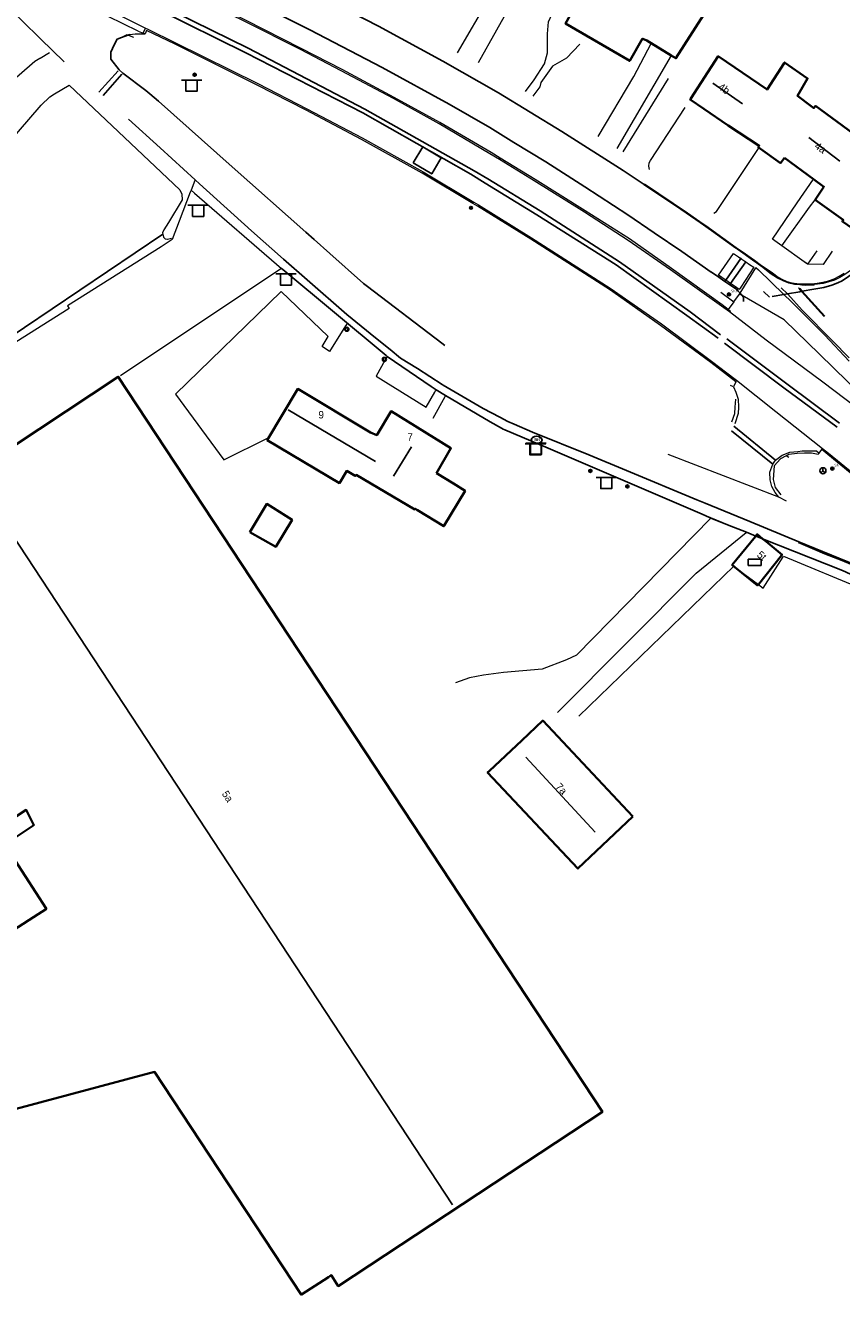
# Model space of a CAD drawing. Header units: metres. Extents: x 169249 to 194689, y 406250 to 412203.
# Tile 420 of 442: x 192966 to 193077, y 411760 to 411931. Entities that reach past the tile are written whole.
import ezdxf
from ezdxf.enums import TextEntityAlignment as Align

# ---------------------------------------------------------------- set-up
doc = ezdxf.new("R2010")
doc.units = ezdxf.units.M
doc.layers.get('0').update_dxf_attribs({"linetype": 'CONTINUOUS'})
for name, color, linetype, lineweight in [('BGT_NLCS_N264$0$B-WE-BV-LEUNING-G', 252, 'BGT_NLCS_N264$0$BV-LEUNING', 18), ('BGT_NLCS_N264$0$B-WE-IE-TERREINAFSCHEIDING_KUNSTMATIG_HEKWERK-G', 252, 'BGT_NLCS_N264$0$IE-TERREINAFSCHEIDING-KUNSTMATIG', 18), ('BGT_NLCS_N264$0$B-WE-OG-TOPOGRAFIE_BEBOUWING-G', 252, 'CONTINUOUS', 35), ('BGT_NLCS_N264$0$B-WE-OG-TOPOGRAFIE_CULTUURSCHEIDING-G', 252, 'CONTINUOUS', 18), ('BGT_NLCS_N264$0$B-WE-OG-TOPOGRAFIE_TERREIN_GROEN-GV', 252, 'CONTINUOUS', 18), ('BGT_NLCS_N264$0$B-WE-OG-TOPOGRAFIE_WEG_BERM-GV', 252, 'CONTINUOUS', 18), ('BGT_NLCS_N264$0$B-WE-OG-TOPOGRAFIE_WEG_RIJWEG-GV', 252, 'CONTINUOUS', 18), ('BGT_NLCS_N264$0$B-WE-OG-TOPOGRAFIE_WEG_VERHARD-G', 252, 'CONTINUOUS', 18), ('BGT_NLCS_N264$0$B-WE-OG-TOPOGRAFIE_WEG_VOETPAD-GV', 252, 'CONTINUOUS', 18), ('BGT_NLCS_N264$0$B-WE-VW-BEWEGWIJZERING_DRAAGCONSTRUCTIE-S', 252, 'CONTINUOUS', 25), ('BGT_NLCS_N264$0$B-WE-VW-VERKEERSTEKEN_BORD-S', 252, 'CONTINUOUS', 25), ('X-XX-AL-REFERENTIE-G', 7, 'CONTINUOUS', 18)]:
    doc.layers.add(name, color=color, linetype=linetype, lineweight=lineweight)
for name, color, linetype in [('BGT_NLCS_N264$0$B-WE-IE-MEUBILAIR_WEGMEUBILAIR-G', 252, 'CONTINUOUS'), ('BGT_NLCS_N264$0$B-WE-IE-MEUBILAIR_WEGMEUBILAIR-S', 252, 'CONTINUOUS'), ('BGT_NLCS_N264$0$B-WE-IE-TERREINAFSCHEIDING_KUNSTMATIG_HEKWERK_RASTER-G', 252, 'CONTINUOUS'), ('BGT_NLCS_N264$0$B-WE-KG-KADASTRAAL_NOK-G', 252, 'CONTINUOUS'), ('BGT_NLCS_N264$0$B-WE-KL-WATER_BRANDLEIDING_PUT-S', 252, 'CONTINUOUS'), ('BGT_NLCS_N264$0$B-WE-OG-TOPOGRAFIE_WEG_RIJWEG-G', 252, 'CONTINUOUS'), ('BGT_NLCS_N264$0$B-WE-OG-TOPOGRAFIE_WEG_VOETPAD-G', 252, 'CONTINUOUS'), ('BGT_NLCS_N264$0$B-WE-VH-KANTOPSLUITING-G', 252, 'CONTINUOUS'), ('BGT_NLCS_N264$0$B-WE-VW-MARKERING-G', 252, 'CONTINUOUS'), ('BGT_NLCS_N264$0$B-WE-VW-VERKEERSTEKEN_DRAAGCONSTRUCTIE-S', 252, 'CONTINUOUS'), ('BGT_NLCS_N264$0$Label_Nummeraanduidingreeks', 252, 'CONTINUOUS')]:
    doc.layers.add(name, color=color, linetype=linetype)
doc.styles.add('BGT_NLCS_N264$0$NLCS-ISO', font='NLCS-ISO.ttf')
doc.styles.add('BGT_NLCS_N264$0$STANDARD', font='txt')
doc.linetypes.add('BGT_NLCS_N264$0$BV-LEUNING', pattern='A,1,[69,NLCS.SHX,S=0.2,R=0,X=0,Y=0],1', length=2)
doc.linetypes.add('BGT_NLCS_N264$0$IE-TERREINAFSCHEIDING-KUNSTMATIG', pattern='A,4,[82,NLCS.SHX,S=0.75,R=90,X=0,Y=0],4,-2', length=10)

# ---------------------------------------------------------------- blocks, each defined once
blk = doc.blocks.new('BGT_NLCS_N264$0$SVW-VERKEERSTEKEN_BORD_ANWB-SO')
blk.add_line((-1.375, 0), (1.375, 0))
at = {"flags": 128}
blk.add_lwpolyline([(-0.75, 0), (-0.75, -1.5), (0.75, -1.5), (0.75, 0)], close=True, dxfattribs=at)
blk = doc.blocks.new('BGT_NLCS_N264$0$SIE-WEG_RECLAMEZUIL-SO')
for p, q in [((-0.194425, 0.194425), (0.194425, 0.194425)), ((-0.194425, -0.194425), (-0.194425, 0.194425)), ((0.194425, -0.194425), (0.194425, 0.194425)), ((-0.194425, -0.194425), (0.194425, -0.194425))]:
    blk.add_line(p, q)
blk.add_circle((0, 0), 0.275)
at = {"style": 'BGT_NLCS_N264$0$NLCS-ISO'}
blk.add_text('R', height=0.275, dxfattribs=at).set_placement((0, 0), align=Align.MIDDLE_CENTER)
blk = doc.blocks.new('BGT_NLCS_N264$0$SIE-WEG_STRAATNAAMBORD_PAAL-SO')
blk.add_line((-0.3, 0), (0.3, 0))
for radius in [0.2, 0.0745]:
    blk.add_circle((0, 0), radius)
at = {"style": 'BGT_NLCS_N264$0$NLCS-ISO'}
blk.add_attdef('STRAATNAAMBORD', (0.28, 0.29), '', height=0.35, dxfattribs=at)
blk = doc.blocks.new('BGT_NLCS_N264$0$SIE-WEG_WEGWIJZER-SO')
for q in [(-0.29, -0.29), (0, 0.41), (0.29, -0.29)]:
    blk.add_line((0, 0), q)
blk.add_circle((0, 0), 0.413)
blk = doc.blocks.new('BGT_NLCS_N264$0$SKL-ET_OV_KAST_ALGEMEEN-SO')
for p, q in [((-0.91, 0.44), (0.84, 0.44)), ((-0.91, -0.43), (-0.91, 0.44)), ((0.84, 0.44), (0.84, -0.43)), ((0.84, -0.43), (-0.91, -0.43))]:
    blk.add_line(p, q)
blk = doc.blocks.new('BGT_NLCS_N264$0$SIE-WEG_STRAATPOT_BRANDKRAAN-SO')
blk.add_ellipse((0, 0), major_axis=(-0.729, 0), ratio=0.685994)
at = {"style": 'BGT_NLCS_N264$0$NLCS-ISO'}
blk.add_text('BR', height=0.4, dxfattribs=at).set_placement((-0.3, -0.15))
blk = doc.blocks.new('BGT_NLCS_N264$0$SIE-WEG_VERKEERSBORD_PAAL-SO')
blk.add_line((-0.3, 0), (0.3, 0))
for radius in [0.2, 0.0745]:
    blk.add_circle((0, 0), radius)
blk = doc.blocks.new('BGT_NLCS_N264$0$SIE-WEG_PAAL_ALGEMEEN_TYPE_02-SO')
at = {"ltscale": 0.5}
h = blk.add_hatch(color=256, dxfattribs=at)
h.paths.add_polyline_path([(0, 0), (0.1875, 0, 0.41421356), (0, 0.1875)])
h.paths.add_polyline_path([(0, -0.1875), (0, 0), (-0.1875, 0, 0.41421356)])
for p, q in [((-0.1875, 0), (0.1875, 0)), ((0, -0.1875), (0, 0.1875))]:
    blk.add_line(p, q, dxfattribs=at)
blk.add_circle((0, 0), 0.1875, dxfattribs=at)
blk = doc.blocks.new('BGT_NLCS_N264')
at = {"layer": 'BGT_NLCS_N264$0$B-WE-BV-LEUNING-G'}
for points in [[(193068.57, 411901.28, 13.46), (193072.32, 411906.49, 13.55), (193073.06, 411907.48, 16.58)], [(193071.59, 411899.11, 13.45), (193068.55, 411901.26, 13.46), (193068.57, 411901.28, 13.46)], [(193073.3, 411900.58, 13.47), (193072.03, 411898.8, 13.45), (193071.59, 411899.11, 13.45)]]:
    blk.add_polyline3d(points, dxfattribs=at)
at = {"layer": 'BGT_NLCS_N264$0$B-WE-IE-MEUBILAIR_WEGMEUBILAIR-G'}
blk.add_polyline3d([(193018.81, 411912.47, 13.44), (193021.31, 411910.97, 13.44), (193022.59, 411913.12, 13.56), (193020.1, 411914.61, 13.55), (193018.81, 411912.47, 13.44)], dxfattribs=at)
at = {"layer": 'BGT_NLCS_N264$0$B-WE-IE-TERREINAFSCHEIDING_KUNSTMATIG_HEKWERK-G'}
for p, q in [((193071.59, 411899.11, 13.44), (193068.57, 411901.28, 13.45)), ((193058.2, 411864.9, 13.45), (193057.88, 411865.03, 13.45)), ((193062.04, 411863.33, 13.36), (193058.2, 411864.9, 13.45)), ((193063.79, 411862.62, 13.32), (193062.04, 411863.33, 13.36)), ((193062.23, 411857.95, 13.42), (193065.4, 411855.6, 13.46))]:
    blk.add_line(p, q, dxfattribs=at)
for points in [[(193068.57, 411901.28, 13.45), (193067.3, 411902.19, 13.45), (193070.65, 411907.05, 13.51), (193072.84, 411910.28, 1.21)], [(193075.36, 411900.57, 13.49), (193074.15, 411898.76, 13.43), (193072.06, 411898.78, 13.44), (193071.59, 411899.11, 13.44)], [(193065.4, 411855.6, 13.46), (193066.05, 411855.12, 13.47), (193068.75, 411859.33, 13.47), (193068.79, 411859.4, 13.47), (193079.66, 411854.91, 13.44), (193088.13, 411850.23, 13.36), (193089.11, 411849.62, 13.36), (193091.73, 411848, 13.37), (193092.16, 411847.73, 13.37), (193092.51, 411847.45, 13.36), (193094.81, 411845.63, 13.35), (193097.86, 411843.22, 13.33), (193102.75, 411839.07, 13.26), (193108.67, 411833.26, 13.26), (193116.41, 411825.29, 13.19)], [(193041.18, 411837.83, 13.63), (193062.08, 411858.05, 13.41), (193062.23, 411857.95, 13.42)]]:
    blk.add_polyline3d(points, dxfattribs=at)
at = {"layer": 'BGT_NLCS_N264$0$B-WE-IE-TERREINAFSCHEIDING_KUNSTMATIG_HEKWERK_RASTER-G'}
blk.add_line((192985.01, 411902.83, 13.67), (192956.6, 411883.71, 13.77), dxfattribs=at)
at = {"layer": 'BGT_NLCS_N264$0$B-WE-KG-KADASTRAAL_NOK-G'}
for p, q in [((193063.26, 411920.44, 21.79), (193059.26, 411923.22, 21.84)), ((193072.21, 411915.89, 21.92), (193076.4, 411912.7, 21.83)), ((193013.72, 411872.2, 20.81), (193001.93, 411879.14, 20.83)), ((193016.13, 411870.22, 23.31), (193018.57, 411874.14, 23.32)), ((192959.5, 411870.16, 24.01), (193024.13, 411771.93, 23.99)), ((193034, 411832.32, 20.54), (193043.37, 411822.19, 20.55))]:
    blk.add_line(p, q, dxfattribs=at)
at = {"layer": 'BGT_NLCS_N264$0$B-WE-OG-TOPOGRAFIE_BEBOUWING-G'}
for p, q in [((193068.92, 411913.15, 19.24), (193072.84, 411910.28, 19.26)), ((193065, 411862.05, 16.36), (193065.06, 411862.13, 16.36)), ((193065.06, 411862.13, 16.36), (193065.07, 411862.14, 16.36))]:
    blk.add_line(p, q, dxfattribs=at)
for points in [[(193058.04, 411932.46, 16.39), (193054.27, 411926.57, 16.34), (193053.62, 411926.96, 16.35)], [(193053.62, 411926.96, 16.35), (193050.35, 411928.97, 16.39), (193049.81, 411929.2, 19.39), (193049.78, 411929.22, 19.56), (193048.1, 411926.32, 19.54), (193048.05, 411926.22, 19.54), (193039.38, 411931.25, 19.58), (193039.94, 411932.29, 19.59), (193040, 411932.41, 19.59), (193039.85, 411932.47, 16.27), (193038.36, 411933.22, 16.3), (193037.43, 411933.69, 16.32)], [(193078.22, 411916.43, 19.28), (193073.1, 411920.15, 19.45), (193072.87, 411919.84, 19.47), (193072.54, 411920.11, 16.49), (193070.69, 411921.48, 16.49), (193072.05, 411923.86, 16.48), (193068.95, 411926, 16.46), (193068.89, 411925.91, 16.46), (193066.58, 411922.35, 16.43), (193059.98, 411926.83, 19.48), (193056.3, 411921.15, 19.49), (193056.19, 411920.99, 19.49), (193058.02, 411919.75, 19.47), (193061.33, 411917.52, 19.43), (193062.75, 411916.56, 19.41), (193065.52, 411914.78, 16.5), (193065.38, 411914.56, 16.51), (193068.4, 411912.44, 16.48), (193068.92, 411913.15, 19.24)], [(193072.84, 411910.28, 19.26), (193074.26, 411909.24, 19.27), (193073.06, 411907.48, 16.58)], [(193073.06, 411907.48, 16.58), (193076.85, 411904.77, 16.51), (193076.74, 411904.55, 16.66), (193078.08, 411903.67, 16.67), (193079.53, 411905.74, 16.66), (193079.64, 411905.9, 16.67)], [(192943.34, 411860.03, 18.97), (192979, 411883.62, 17.64), (193044.34, 411784.46, 17.71), (193008.69, 411760.97, 18.92), (193007.76, 411762.4, 18.89), (193007.73, 411762.45, 18.88), (193007.38, 411762.18, 18.25), (193003.72, 411759.84, 18.23), (193003.68, 411759.81, 18.23), (192983.91, 411789.84, 18.19), (192952.9, 411781.59, 17.94)], [(192962.84, 411807.73, 18.07), (192967.56, 411810.74, 18.17), (192969.3, 411811.85, 18.21), (192969.27, 411811.88, 18.21), (192963.68, 411820.53, 18.21), (192967.6, 411823.11, 18.91), (192966.57, 411825.18, 18.91), (192927.72, 411799.73, 19.04)], [(193021.94, 411870.6, 18.91), (193024.24, 411869.2, 17.9), (193025.81, 411868.24, 17.2), (193023.01, 411863.55, 17.22), (193022.95, 411863.45, 17.23), (193019.39, 411865.61, 17.23), (193019.08, 411865.8, 18.96), (193019.01, 411865.71, 18.96), (193011.12, 411870.38, 18.97), (193010.98, 411870.23, 17.44), (193009.84, 411870.92, 17.82), (193008.86, 411869.28, 16.65), (192999.11, 411875.08, 16.68), (193003.22, 411881.97, 17.53), (193013.06, 411876.09, 17.46), (193013.89, 411875.74, 18.88), (193015.83, 411878.97, 18.94), (193023.89, 411873.98, 18.93), (193021.94, 411870.6, 18.91)], [(192996.76, 411862.63, 15.72), (192999.04, 411866.45, 15.83), (193002.47, 411864.32, 15.81), (193000.26, 411860.69, 15.77), (192996.76, 411862.63, 15.72)], [(193065.07, 411862.14, 16.36), (193065.25, 411862.36, 16.36), (193065.98, 411861.77, 16.34)], [(193062.23, 411857.95, 16.32), (193061.86, 411858.24, 16.33), (193065, 411862.05, 16.36)], [(193065.98, 411861.77, 16.34), (193066.44, 411861.39, 16.32), (193066.45, 411861.38, 16.32), (193068.61, 411859.61, 16.25), (193068.53, 411859.52, 16.25), (193065.4, 411855.6, 16.21)], [(193065.4, 411855.6, 16.21), (193065.29, 411855.47, 16.21), (193062.23, 411857.95, 16.32)], [(193048.46, 411824.29, 16.82), (193041.04, 411817.27, 16.63), (193028.86, 411830.23, 16.41), (193029.12, 411830.48, 16.41), (193033.46, 411834.57, 16.56), (193036.29, 411837.23, 16.66), (193048.46, 411824.29, 16.82)]]:
    blk.add_polyline3d(points, dxfattribs=at)
at = {"layer": 'BGT_NLCS_N264$0$B-WE-OG-TOPOGRAFIE_CULTUURSCHEIDING-G'}
for points in [[(192956.3, 411906.05, 13.73), (192968.59, 411920.24, 13.75), (192969.78, 411921.36, 13.76), (192970.39, 411921.76, 13.78), (192972.36, 411922.95, 13.8), (192972.39, 411922.92, 13.8), (192987.31, 411908.82, 13.7), (192987.59, 411908.25, 13.65), (192987.62, 411907.46, 13.65), (192985.78, 411904.43, 13.65), (192985.15, 411903.44, 13.65), (192984.99, 411903.04, 13.66), (192985.01, 411902.83, 13.67)], [(192985.01, 411902.83, 13.67), (192985.1, 411902.42, 13.67), (192985.32, 411902.21, 13.67), (192985.61, 411902.17, 13.66), (192985.65, 411902.17, 13.66), (192986.2, 411902.3, 13.62)]]:
    blk.add_polyline3d(points, dxfattribs=at)
at = {"layer": 'BGT_NLCS_N264$0$B-WE-OG-TOPOGRAFIE_TERREIN_GROEN-GV'}
for p, q in [((192980.16, 411929.72, 13.6), (192979.45, 411929.37, 0.51)), ((192980.29, 411929.67, 13.59), (192980.16, 411929.72, 13.6)), ((192981.11, 411929.35, 13.53), (192980.29, 411929.67, 13.59)), ((193060.33, 411895, 13.65), (193062.07, 411893.71, 13.54)), ((193062.07, 411893.71, 13.54), (193062.86, 411894.77, 13.47)), ((193069.51, 411872.71, 13.21), (193069.14, 411872.95, 13.11))]:
    blk.add_line(p, q, dxfattribs=at)
for points in [[(193061.82, 411877.53, 13.18), (193062.22, 411878.67, 13.21), (193062.28, 411879.53, 13.24), (193062.35, 411880.57, 13.27)], [(193069.14, 411872.95, 13.11), (193068.39, 411872.54, 13.01), (193067.55, 411871.58, 13.09), (193067.42, 411869.74, 13.11), (193067.67, 411868.66, 13.13), (193068.44, 411867.69, 13.17)]]:
    blk.add_polyline3d(points, dxfattribs=at)
at = {"layer": 'BGT_NLCS_N264$0$B-WE-OG-TOPOGRAFIE_WEG_BERM-GV'}
for p, q in [((192980.16, 411929.72, 13.6), (192980.55, 411929.76, 13.6)), ((192982.63, 411929.88, 13.66), (192982.38, 411929.97, 13.65)), ((193030.45, 411912.9, 13.57), (193030.57, 411913.1, 13.7)), ((193026.88, 411906.98, 13.55), (193027, 411907.17, 13.43))]:
    blk.add_line(p, q, dxfattribs=at)
for points in [[(193030.57, 411913.1, 13.7), (193029.32, 411913.87, 13.7), (193022.39, 411917.9, 13.71), (193016.25, 411921.29, 13.71), (193009.2, 411925.05, 13.71), (193003.68, 411927.9, 13.68), (192996.17, 411931.71, 13.66), (192988.63, 411935.44, 13.62), (192981.05, 411939.19, 13.62), (192973.5, 411942.94, 13.58), (192966, 411946.78, 13.57), (192958.55, 411950.68, 13.57), (192951.16, 411954.72, 13.6), (192945.6, 411957.93, 13.59), (192942.22, 411959.94, 13.58)], [(192980.55, 411929.76, 13.6), (192981.27, 411929.85, 13.6), (192982.63, 411929.88, 13.66)], [(193026.88, 411906.98, 13.55), (193020.04, 411911.05, 13.57), (193011.81, 411915.62, 13.57), (193004.35, 411919.55, 13.57), (192997.74, 411922.94, 13.61), (192986.67, 411928.49, 13.64), (192982.83, 411930.31, 13.63), (192982.63, 411929.88, 13.66)], [(193061.31, 411892.69, 13.61), (193060.51, 411893.3, 13.6), (193053.66, 411898.21, 13.66), (193048, 411902.2, 13.69), (193042.04, 411905.98, 13.69), (193035.26, 411910.22, 13.7), (193030.57, 411913.1, 13.7)], [(193062.36, 411882.93, 13.44), (193058.98, 411885.55, 13.44), (193052.19, 411890.54, 13.48), (193045.31, 411895.37, 13.49), (193034.68, 411902.19, 13.53), (193027.5, 411906.62, 13.55), (193026.88, 411906.98, 13.55)], [(193129.29, 411822.7, 13.17), (193124.94, 411827.97, 13.19), (193122.27, 411831.23, 13.19), (193119.57, 411834.41, 13.21), (193117.54, 411836.59, 13.21), (193115.14, 411839, 13.21), (193112.91, 411841.18, 13.22), (193109.7, 411844.11, 13.25), (193106.7, 411846.83, 13.24), (193103.14, 411849.83, 13.27), (193099.54, 411852.81, 13.28), (193096.86, 411854.99, 13.3), (193095.1, 411856.48, 13.31), (193088.6, 411861.8, 13.31), (193082.09, 411867.15, 13.32), (193074.77, 411873.14, 13.38), (193073.97, 411873.79, 13.36)]]:
    blk.add_polyline3d(points, dxfattribs=at)
at = {"layer": 'BGT_NLCS_N264$0$B-WE-OG-TOPOGRAFIE_WEG_RIJWEG-G'}
for p, q in [((192979.45, 411929.37, 13.57), (192980.29, 411929.67, 13.59)), ((192980.29, 411929.67, 13.59), (192980.55, 411929.76, 13.6)), ((193060.89, 411896.48, 13.5), (193061.56, 411896.02, 13.5)), ((193069.32, 411894.79, 13.4), (193068.85, 411894.71, 13.41)), ((193071.31, 411895.14, 13.37), (193071.21, 411895.12, 13.38)), ((193072.87, 411895.41, 13.35), (193071.31, 411895.14, 13.37)), ((193072.41, 411895.99, 13.38), (193072.94, 411895.97, 13.38)), ((193068.85, 411894.71, 13.41), (193067.27, 411894.43, 13.43))]:
    blk.add_line(p, q, dxfattribs=at)
for points in [[(192963.19, 411956.57, 13.12), (192969.21, 411953.37, 13.13), (192975.86, 411950.01, 13.18), (192978.92, 411948.46, 13.18), (192980.86, 411947.49, 13.19), (192983.42, 411946.2, 13.19), (192990.36, 411942.77, 13.24), (192994.2, 411940.88, 13.27), (193004.88, 411935.67, 13.3), (193014.14, 411930.92, 13.35), (193022.82, 411926.17, 13.3), (193030.32, 411921.91, 13.34), (193038.86, 411916.68, 13.34), (193047.13, 411911.43, 13.31), (193049.99, 411909.54, 13.3)], [(192996.87, 411934.45, 13.42), (193004.87, 411930.42, 13.46), (193014.64, 411925.33, 13.46), (193023.65, 411920.38, 13.47), (193029.17, 411917.22, 13.44), (193032.39, 411915.22, 13.43), (193036.71, 411912.6, 13.46), (193041.96, 411909.24, 13.44), (193047.8, 411905.47, 13.44), (193051.35, 411903.04, 13.43), (193055.05, 411900.52, 13.41), (193059.05, 411897.73, 13.44), (193059.08, 411897.71, 13.44), (193060.06, 411897.05, 13.49), (193060.26, 411896.92, 13.51), (193060.89, 411896.48, 13.5)], [(192971.68, 411926.11, 13.49), (192968.48, 411929.19, 13.45), (192966.03, 411931.6, 13.49), (192964.46, 411933.14, 13.52), (192964.4, 411933.2, 13.53), (192964.4, 411933.2, 13.53)], [(193023.08, 411887.81, 13.38), (193022.66, 411888.13, 13.38), (193012.62, 411895.8, 13.38), (193012.11, 411896.18, 13.38), (193007.55, 411900.23, 13.37), (193005.44, 411902.11, 13.36), (193004.31, 411903.11, 13.36), (192994.37, 411911.93, 13.38), (192984.42, 411920.78, 13.39), (192983.28, 411921.79, 13.39), (192982.71, 411922.22, 13.39), (192979.61, 411924.57, 13.38), (192979.13, 411924.99, 13.38), (192977.98, 411926.46, 13.32), (192978.01, 411927.37, 13.35), (192978.01, 411927.4, 13.35), (192978.43, 411928.37, 13.39), (192978.86, 411929.16, 13.55), (192979.45, 411929.37, 13.57)], [(192989.36, 411910.16, 13.54), (192984.66, 411914.47, 13.49), (192980.4, 411918.36, 13.46)], [(193070.85, 411861.36, 13.21), (193064.23, 411864.09, 13.29), (193058.22, 411866.56, 13.36), (193057.09, 411867.03, 13.37), (193047.58, 411870.96, 13.44), (193042.5, 411873.06, 13.46), (193034.92, 411876.13, 13.52), (193032.45, 411877.21, 13.51), (193031.58, 411877.59, 13.51), (193030.49, 411878.16, 13.5), (193028.26, 411879.32, 13.48), (193022.85, 411882.48, 13.54), (193022.7, 411882.57, 13.54), (193019.38, 411884.71, 13.56), (193017.11, 411886.13, 13.57), (193015.69, 411887.27, 13.58), (193013.71, 411888.87, 13.59), (193009.83, 411892.01, 13.59), (193004.5, 411896.68, 13.54), (193001.31, 411899.45, 13.53), (192996.96, 411903.29, 13.53), (192989.96, 411909.62, 13.54), (192989.36, 411910.16, 13.54)], [(193049.99, 411909.54, 13.3), (193055.17, 411906.11, 13.29), (193062.53, 411900.88, 13.31), (193063.89, 411899.9, 13.4), (193065.37, 411898.86, 13.34), (193068.08, 411896.93, 13.34), (193068.96, 411896.5, 13.35), (193069.68, 411896.28, 13.35), (193071.27, 411896.03, 13.36), (193072.41, 411895.99, 13.38)], [(193095.97, 411909.87, 13.27), (193080.86, 411899.38, 13.37), (193076.71, 411896.57, 13.38), (193076.11, 411896.29, 13.33), (193075.3, 411895.95, 13.34), (193074.25, 411895.67, 13.34), (193073.14, 411895.46, 13.34), (193072.87, 411895.41, 13.35)], [(193061.56, 411896.02, 13.5), (193062.43, 411895.42, 13.5), (193062.66, 411895.17, 13.48), (193062.93, 411894.88, 13.45)], [(193062.93, 411894.88, 13.45), (193063.06, 411894.74, 13.44), (193063.22, 411894.56, 13.44)], [(193071.21, 411895.12, 13.38), (193070.98, 411895.08, 13.38), (193069.32, 411894.79, 13.4)], [(193063.22, 411894.56, 13.44), (193063.41, 411894.34, 13.44), (193063.41, 411894, 13.44), (193063.4, 411893.78, 13.45)], [(193117.96, 411827.58, 12.97), (193117.83, 411827.72, 12.97), (193115.24, 411830.54, 12.97), (193114.28, 411831.59, 12.96), (193113.91, 411831.96, 12.97), (193108.84, 411837.07, 13.01), (193107.92, 411838, 13.02), (193107.78, 411838.13, 13.02), (193101.12, 411844.2, 13.05), (193097.9, 411847.05, 13.09), (193096.76, 411847.96, 13.09), (193095.56, 411848.92, 13.1), (193094.44, 411849.67, 13.1), (193092.76, 411850.79, 13.11), (193092.18, 411851.18, 13.11), (193089.85, 411852.59, 13.14), (193088.7, 411853.28, 13.16), (193087.97, 411853.73, 13.17), (193085.89, 411854.78, 13.18), (193083.45, 411856, 13.2), (193082.34, 411856.56, 13.21), (193080.43, 411857.4, 13.21), (193078.47, 411858.26, 13.21), (193070.85, 411861.36, 13.21)]]:
    blk.add_polyline3d(points, dxfattribs=at)
at = {"layer": 'BGT_NLCS_N264$0$B-WE-OG-TOPOGRAFIE_WEG_RIJWEG-GV'}
for p, q in [((192981.68, 411930.21, 13.62), (192982.38, 411929.97, 13.65)), ((192982.38, 411929.97, 13.65), (192982.68, 411930.65, 13.54)), ((193062.93, 411894.88, 13.47), (193065.07, 411898.32, 13.35)), ((193065.4, 411898.03, 13.36), (193068.85, 411894.71, 13.44)), ((193062.86, 411894.77, 13.47), (193062.93, 411894.88, 13.47)), ((193063.22, 411894.56, 13.47), (193062.86, 411894.77, 13.47)), ((193062.07, 411893.71, 13.54), (193061.31, 411892.69, 13.61)), ((193061.31, 411892.69, 13.61), (193061.62, 411892.48, 13.52)), ((193061.62, 411892.48, 13.52), (193061.52, 411892.37, 13.5)), ((193062.36, 411882.93, 13.44), (193062.04, 411882.27, 13.28)), ((193062.43, 411883.14, 13.33), (193062.36, 411882.93, 13.44)), ((193062.04, 411882.27, 13.28), (193061.63, 411882.42, 13.45)), ((193068.17, 411867.36, 13.2), (193053.24, 411873.13, 13.2)), ((193073.26, 411873.6, 13.34), (193073.62, 411873.32, 13.34)), ((193073.62, 411873.32, 13.34), (193073.97, 411873.79, 13.36)), ((193073.97, 411873.79, 13.36), (193074.08, 411873.93, 13.27)), ((193067.34, 411871.83, 13.11), (193067.73, 411872.36, 13.1)), ((193069.2, 411866.85, 13.22), (193068.17, 411867.36, 13.2))]:
    blk.add_line(p, q, dxfattribs=at)
for points in [[(193030.45, 411912.9, 13.57), (193029.16, 411913.68, 13.57), (193022.3, 411917.74, 13.57), (193016.17, 411921.12, 13.57), (193009.08, 411924.87, 13.58), (193003.59, 411927.73, 13.56), (192996.09, 411931.51, 13.54), (192988.52, 411935.26, 13.52), (192981.08, 411938.95, 13.49), (192973.42, 411942.76, 13.46), (192965.96, 411946.61, 13.45), (192958.48, 411950.5, 13.46), (192951.08, 411954.53, 13.48), (192945.5, 411957.74, 13.44), (192942.11, 411959.76, 13.46)], [(192981.68, 411930.21, 13.62), (192977.64, 411932.22, 13.64), (192970.43, 411935.83, 13.68), (192965.1, 411938.58, 13.71), (192963.68, 411939.33, 13.73), (192963.34, 411939.47, 13.74)], [(192966.78, 411938.62, 13.61), (192975.32, 411934.32, 13.55), (192982.68, 411930.65, 13.54)], [(192982.68, 411930.65, 13.54), (192982.92, 411930.53, 13.54), (192986.73, 411928.67, 13.52), (192997.83, 411923.15, 13.46), (193004.44, 411919.73, 13.45), (193011.92, 411915.83, 13.46), (193020.15, 411911.25, 13.43), (193027, 411907.17, 13.43)], [(193061.52, 411892.37, 13.5), (193060.44, 411893.13, 13.5), (193053.56, 411898.05, 13.53), (193047.81, 411902, 13.55), (193041.93, 411905.82, 13.55), (193035.16, 411910.04, 13.58), (193030.45, 411912.9, 13.57)], [(193072.41, 411895.99, 13.32), (193071.83, 411895.94, 13.32), (193071.04, 411896.01, 13.32), (193070.28, 411896.07, 13.33), (193069.51, 411896.25, 13.33), (193068.73, 411896.53, 13.29), (193068, 411896.89, 13.29), (193067.13, 411897.45, 13.31), (193065.6, 411898.65, 13.33), (193064.78, 411899.22, 13.39), (193063.12, 411900.4, 13.39), (193062.44, 411900.89, 13.33), (193062.32, 411900.97, 13.32), (193058.27, 411903.88, 13.29), (193054.95, 411906.15, 13.29), (193049.96, 411909.49, 13.31)], [(193027, 411907.17, 13.43), (193027.61, 411906.81, 13.43), (193034.8, 411902.34, 13.5), (193045.4, 411895.54, 13.38), (193052.32, 411890.73, 13.36), (193059.09, 411885.72, 13.32), (193062.25, 411883.28, 13.33), (193062.43, 411883.14, 13.33)], [(193082.28, 411901.08, 13.29), (193082.02, 411900.78, 13.3), (193080.38, 411899.71, 13.28), (193077.09, 411897.39, 13.26), (193076.39, 411897.02, 13.29), (193075.67, 411896.62, 13.31), (193074.93, 411896.42, 13.31), (193074.16, 411896.21, 13.31), (193073.38, 411896.09, 13.32), (193072.6, 411896.01, 13.32), (193072.41, 411895.99, 13.32)], [(193065.07, 411898.32, 13.35), (193065.08, 411898.34, 13.35), (193065.4, 411898.03, 13.36)], [(193080.79, 411879.66, 13.45), (193079.33, 411881.14, 13.48), (193073.67, 411886.66, 13.53), (193068.87, 411891.27, 13.54), (193063.22, 411894.56, 13.47)], [(193068.85, 411894.71, 13.44), (193069.84, 411893.76, 13.46), (193074.38, 411889.22, 13.47), (193077.68, 411885.71, 13.33)], [(193079.88, 411878.53, 13.38), (193079.87, 411878.53, 13.38), (193074.11, 411882.88, 13.4), (193066.46, 411888.56, 13.44), (193061.52, 411892.37, 13.5)], [(193062.43, 411883.14, 13.33), (193067.78, 411878.91, 13.3), (193074.08, 411873.93, 13.27)], [(193062.04, 411882.27, 13.28), (193062.38, 411881.53, 13.44), (193062.66, 411880.57, 13.34), (193062.72, 411879.53, 13.27), (193062.66, 411878.65, 13.23), (193062.23, 411877.27, 13.16)], [(193067.73, 411872.36, 13.1), (193068.63, 411873.03, 13.14), (193069.65, 411873.44, 13.18), (193070.73, 411873.55, 13.25), (193071.3, 411873.63, 13.28), (193073.26, 411873.6, 13.34)], [(193069.14, 411872.95, 13.11), (193069.51, 411873.15, 13.16), (193070.63, 411873.3, 13.21), (193071.63, 411873.34, 13.26), (193072.59, 411873.35, 13.3), (193073.48, 411873.17, 13.37), (193073.62, 411873.32, 13.34)], [(193074.08, 411873.93, 13.27), (193074.88, 411873.29, 13.25), (193082.2, 411867.33, 13.21), (193088.7, 411861.99, 13.18), (193095.24, 411856.62, 13.19), (193096.32, 411855.73, 13.19), (193098.65, 411853.82, 13.19), (193104.05, 411849.35, 13.17), (193106.84, 411847, 13.16)], [(193068.17, 411867.36, 13.2), (193067.69, 411868.01, 13.18), (193067.2, 411868.79, 13.16), (193067.01, 411869.72, 13.15), (193066.96, 411870.75, 13.14), (193067.34, 411871.83, 13.11)]]:
    blk.add_polyline3d(points, dxfattribs=at)
at = {"layer": 'BGT_NLCS_N264$0$B-WE-OG-TOPOGRAFIE_WEG_VERHARD-G'}
for p, q in [((193024.78, 411927.32, 13.45), (193035.22, 411945.12, 13.73)), ((193033.54, 411936.59, 13.73), (193027.59, 411925.94, 13.49)), ((193053.62, 411926.96, 13.53), (193046.31, 411914.42, 13.54)), ((193053.68, 411927.05, 13.53), (193053.62, 411926.96, 13.53)), ((193047.15, 411913.93, 13.52), (193053.29, 411923.86, 13.65)), ((193063.03, 411899.57, 13.44), (193063.71, 411899.1, 13.46)), ((193061.66, 411896.17, 13.53), (193061, 411896.64, 13.53)), ((193063.76, 411862.59, 13.36), (193063.81, 411862.63, 13.36))]:
    blk.add_line(p, q, dxfattribs=at)
for points in [[(193033.96, 411922.1, 13.5), (193035.16, 411923.64, 13.48), (193036.54, 411925.83, 13.46), (193036.92, 411927.32, 13.57), (193036.94, 411929.86, 13.6), (193037.08, 411931.48, 13.65), (193037.57, 411932.55, 13.77)], [(192938.54, 411903.36, 13.39), (192938.99, 411905.31, 13.39), (192951.26, 411910.11, 13.55), (192951.73, 411909.56, 13.55), (192955.33, 411912.65, 13.55), (192953.95, 411914.22, 13.53), (192967.74, 411926.16, 13.51), (192968.39, 411926.56, 13.52), (192968.47, 411926.6, 13.52), (192969.71, 411927.36, 13.53)], [(193041.29, 411928.45, 13.64), (193039.51, 411926.58, 13.63), (193037.63, 411925.5, 13.56), (193036.04, 411923.28, 13.51), (193035.92, 411922.72, 13.5), (193034.98, 411921.47, 13.5)], [(193043.78, 411916.03, 13.53), (193048.6, 411924.13, 13.64), (193050.94, 411928.58, 13.68)], [(193050.71, 411911.55, 13.53), (193050.63, 411912, 13.56), (193050.65, 411912.47, 13.56), (193050.84, 411912.8, 13.56), (193055.53, 411919.91, 13.63)], [(193059.37, 411905.68, 13.5), (193059.73, 411905.92, 13.47), (193065.43, 411914.38, 13.56)], [(192989.36, 411910.16, 13.54), (192989.32, 411910.06, 13.54), (192988.83, 411908.78, 13.6)], [(192988.83, 411908.78, 13.6), (192988.71, 411908.49, 13.6), (192987.22, 411904.6, 13.61), (192986.26, 411902.12, 13.62), (192984.78, 411901.15, 13.64), (192972.13, 411893.18, 13.75), (192972.39, 411892.81, 13.75), (192957.93, 411883.75, 13.77)], [(192988.83, 411908.78, 13.6), (192989.29, 411908.39, 13.59), (193001.03, 411898.22, 13.57)], [(193061, 411896.64, 13.53), (193060.49, 411897.01, 13.53), (193060.02, 411897.32, 13.5), (193062.05, 411900.25, 13.37), (193062.72, 411899.79, 13.44), (193063.03, 411899.57, 13.44)], [(193001.03, 411898.22, 13.57), (193000.53, 411897.89, 13.57), (192979.29, 411883.72, 13.67)], [(193064.77, 411898.39, 13.38), (193063.04, 411895.7, 13.47), (193062.82, 411895.36, 13.48), (193062.81, 411895.37, 13.48), (193062.31, 411895.72, 13.53), (193061.66, 411896.17, 13.53)], [(193063.71, 411899.1, 13.46), (193064.21, 411898.76, 13.47), (193064.77, 411898.39, 13.38)], [(193009.68, 411890.47, 13.66), (193007.52, 411887.02, 13.76), (193006.5, 411887.71, 13.73), (193007.34, 411889.04, 13.73), (193000.99, 411895.13, 13.76), (192986.73, 411881.26, 13.75), (192993.27, 411872.41, 13.79), (192999.23, 411875.37, 13.84)], [(193009.83, 411890.72, 13.65), (193009.68, 411890.48, 13.66), (193009.68, 411890.47, 13.66)], [(193015.29, 411886.36, 13.65), (193015.2, 411886.2, 13.65), (193015.03, 411885.88, 13.66)], [(193015.03, 411885.88, 13.66), (193013.83, 411883.68, 13.7), (193020.58, 411879.5, 13.64), (193021.75, 411881.53, 13.62)], [(193023.15, 411881.08, 13.62), (193023.06, 411880.91, 13.62), (193021.45, 411878, 13.65)], [(193021.75, 411881.53, 13.62), (193021.84, 411881.7, 13.62), (193021.93, 411881.86, 13.62)], [(193058.98, 411864.55, 13.39), (193040.87, 411846.07, 13.53), (193039.52, 411845.44, 13.59), (193036.24, 411844.17, 13.63), (193031.02, 411843.73, 13.69), (193028.3, 411843.36, 13.76), (193026.4, 411843.02, 13.75), (193024.53, 411842.35, 13.74)], [(193038.27, 411838.31, 13.62), (193057.01, 411857.11, 13.35), (193063.76, 411862.59, 13.36)]]:
    blk.add_polyline3d(points, dxfattribs=at)
at = {"layer": 'BGT_NLCS_N264$0$B-WE-OG-TOPOGRAFIE_WEG_VOETPAD-G'}
for p, q in [((193023.15, 411881.08, 13.62), (193021.93, 411881.86, 13.62)), ((193058.98, 411864.55, 13.39), (193058.2, 411864.9, 13.39)), ((193062.04, 411863.33, 13.37), (193058.98, 411864.55, 13.39)), ((193063.81, 411862.63, 13.36), (193062.04, 411863.33, 13.37)), ((193065.06, 411862.13, 13.35), (193063.81, 411862.63, 13.36))]:
    blk.add_line(p, q, dxfattribs=at)
for points in [[(193015.29, 411886.36, 13.65), (193015.15, 411886.47, 13.65), (193001.19, 411898.09, 13.57), (193001.03, 411898.22, 13.57)], [(193021.93, 411881.86, 13.62), (193021.22, 411882.32, 13.62), (193015.29, 411886.36, 13.65)], [(193058.2, 411864.9, 13.39), (193057.48, 411865.22, 13.39), (193037.04, 411873.96, 13.57), (193031.18, 411876.46, 13.62), (193030.95, 411876.56, 13.62), (193030.74, 411876.67, 13.62), (193029.18, 411877.54, 13.61), (193023.15, 411881.08, 13.62)], [(193065.98, 411861.77, 13.35), (193065.18, 411862.08, 13.35), (193065.06, 411862.13, 13.35)], [(193115.93, 411827.67, 13), (193111.96, 411831.87, 13.12), (193110.55, 411833.36, 13.16), (193108.66, 411835.18, 13.16), (193104.57, 411839.1, 13.18), (193103.87, 411839.77, 13.18), (193097.95, 411845.03, 13.22), (193095.01, 411847.41, 13.23), (193091.23, 411850, 13.24), (193088.53, 411851.78, 13.27), (193085.45, 411853.48, 13.26), (193076.74, 411857.49, 13.32), (193065.98, 411861.77, 13.35)]]:
    blk.add_polyline3d(points, dxfattribs=at)
at = {"layer": 'BGT_NLCS_N264$0$B-WE-OG-TOPOGRAFIE_WEG_VOETPAD-GV'}
for p, q in [((193049.96, 411909.49, 13.31), (193049.99, 411909.54, 13.36)), ((193073.32, 411860.2, 13.18), (193070.94, 411861.16, 13.16)), ((193074.97, 411859.52, 13.2), (193073.32, 411860.2, 13.18))]:
    blk.add_line(p, q, dxfattribs=at)
for points in [[(193049.99, 411909.54, 13.36), (193050.04, 411909.62, 13.42), (193055.85, 411905.7, 13.39), (193057.51, 411904.56, 13.38), (193058.33, 411904, 13.31), (193062.42, 411901.06, 13.32), (193063.23, 411900.51, 13.41), (193064.86, 411899.32, 13.42), (193065.66, 411898.76, 13.43), (193067.3, 411897.63, 13.41), (193068.09, 411897.05, 13.41), (193068.77, 411896.69, 13.41), (193069.49, 411896.39, 13.43), (193070.25, 411896.25, 13.41), (193071.01, 411896.14, 13.39), (193071.81, 411896.15, 13.39), (193072.58, 411896.14, 13.39), (193073.35, 411896.25, 13.39), (193074.1, 411896.38, 13.39), (193074.88, 411896.57, 13.39), (193075.62, 411896.83, 13.39), (193076.33, 411897.16, 13.4), (193076.99, 411897.58, 13.37)], [(193080.3, 411857.28, 13.2), (193075.04, 411859.49, 13.2), (193074.97, 411859.52, 13.2)]]:
    blk.add_polyline3d(points, dxfattribs=at)
at = {"layer": 'BGT_NLCS_N264$0$B-WE-VH-KANTOPSLUITING-G'}
for points in [[(193070.85, 411861.36, 13.21), (193070.83, 411861.25, 13.25), (193073.32, 411860.2, 13.26)], [(193073.32, 411860.2, 13.26), (193074.15, 411859.84, 13.27), (193074.97, 411859.52, 13.27)], [(193074.97, 411859.52, 13.27), (193076.72, 411858.84, 13.27), (193079.6, 411857.62, 13.27), (193080.3, 411857.28, 13.26)]]:
    blk.add_polyline3d(points, dxfattribs=at)
at = {"layer": 'BGT_NLCS_N264$0$B-WE-VW-MARKERING-G'}
for p, q in [((192978.99, 411924.89, 13.43), (192976.36, 411921.99, 13.45)), ((192976.94, 411921.53, 13.52), (192979.5, 411924.42, 13.42)), ((193061, 411896.64, 13.52), (193063.03, 411899.57, 13.43)), ((193061.66, 411896.17, 13.56), (193063.71, 411899.1, 13.47)), ((193063.03, 411899.57, 13.43), (193063.07, 411899.63, 13.43)), ((193063.71, 411899.1, 13.47), (193063.74, 411899.15, 13.47)), ((193060.88, 411896.47, 13.53), (193060.89, 411896.48, 13.53)), ((193060.89, 411896.48, 13.53), (193061, 411896.64, 13.52)), ((193061.54, 411896, 13.57), (193061.56, 411896.02, 13.57)), ((193061.56, 411896.02, 13.57), (193061.66, 411896.17, 13.56)), ((193066.08, 411895.1, 13.46), (193066.9, 411894.34, 13.52)), ((193069.32, 411894.79, 13.48), (193068.46, 411895.62, 13.35)), ((193070.89, 411895.5, 13.36), (193071.21, 411895.12, 13.46)), ((193070.95, 411895.54, 13.34), (193070.98, 411895.5, 13.34)), ((193070.98, 411895.5, 13.34), (193071.31, 411895.14, 13.35)), ((193071.31, 411895.14, 13.35), (193074.38, 411891.78, 13.41)), ((193061.78, 411876.31, 13.1), (193067.34, 411871.83, 13.11)), ((193067.73, 411872.36, 13.1), (193062.08, 411876.95, 13.14))]:
    blk.add_line(p, q, dxfattribs=at)
for points in [[(192983.26, 411934.47, 13.58), (192984.14, 411934, 13.57), (192996.54, 411927.91, 13.58), (193012.28, 411919.71, 13.58), (193027.03, 411911.4, 13.57), (193028.87, 411910.29, 13.57), (193028.87, 411910.29, 13.57), (193035.97, 411905.99, 13.56), (193046.66, 411899.09, 13.55), (193056.18, 411892.36, 13.49), (193060.29, 411889.28, 13.46)], [(192983.11, 411933.75, 13.56), (192984.37, 411933.15, 13.57), (192996.24, 411927.3, 13.57), (193012, 411919.21, 13.57), (193026.61, 411910.94, 13.56), (193028.54, 411909.74, 13.56), (193028.54, 411909.74, 13.56), (193035.51, 411905.45, 13.54), (193046.2, 411898.72, 13.52), (193055.76, 411891.87, 13.46), (193059.98, 411888.8, 13.45)], [(193077.67, 411886.17, 13.33), (193075.4, 411888.45, 13.44), (193071.32, 411892.61, 13.45), (193069.36, 411894.76, 13.49), (193069.32, 411894.79, 13.48)], [(193070.84, 411895.56, 13.34), (193070.85, 411895.55, 13.35), (193070.89, 411895.5, 13.36)], [(193071.21, 411895.12, 13.46), (193071.24, 411895.09, 13.46), (193074.29, 411891.75, 13.46)]]:
    blk.add_polyline3d(points, dxfattribs=at)
at = {"layer": 'BGT_NLCS_N264$0$B-WE-VW-MARKERING-G', "linetype": 'Continuous'}
for points in [[(193060.84, 411888.16, 13.44), (193068.85, 411882.12, 13.42), (193076.02, 411876.8, 13.38)], [(193061.14, 411888.72, 13.46), (193069.25, 411882.65, 13.41), (193076.36, 411877.33, 13.39)]]:
    blk.add_polyline3d(points, dxfattribs=at)
at = {"layer": 'BGT_NLCS_N264$0$B-WE-IE-MEUBILAIR_WEGMEUBILAIR-S', "color": 7}
for name, p in [('BGT_NLCS_N264$0$SIE-WEG_PAAL_ALGEMEEN_TYPE_02-SO', (193026.61, 411906.39, 13.46)), ('BGT_NLCS_N264$0$SKL-ET_OV_KAST_ALGEMEEN-SO', (193064.92, 411858.58, 16.8))]:
    blk.add_blockref(name, p, dxfattribs=at)
at = {"layer": 'BGT_NLCS_N264$0$B-WE-KL-WATER_BRANDLEIDING_PUT-S', "color": 7, "linetype": 'Continuous'}
for p in [(193035.45, 411875.08, 13.45), (193035.49, 411875.08, 13.49)]:
    blk.add_blockref('BGT_NLCS_N264$0$SIE-WEG_STRAATPOT_BRANDKRAAN-SO', p, dxfattribs=at)
at = {"layer": 'BGT_NLCS_N264$0$B-WE-VW-BEWEGWIJZERING_DRAAGCONSTRUCTIE-S', "color": 7}
blk.add_blockref('BGT_NLCS_N264$0$SIE-WEG_WEGWIJZER-SO', (193074.11, 411870.93, 13.24), dxfattribs=at)
at = {"layer": 'BGT_NLCS_N264$0$B-WE-VW-VERKEERSTEKEN_BORD-S', "color": 7}
for name, p in [('BGT_NLCS_N264$0$SVW-VERKEERSTEKEN_BORD_ANWB-SO', (192988.89, 411923.61, 13.38)), ('BGT_NLCS_N264$0$SVW-VERKEERSTEKEN_BORD_ANWB-SO', (192989.78, 411906.74, 13.63)), ('BGT_NLCS_N264$0$SVW-VERKEERSTEKEN_BORD_ANWB-SO', (193001.63, 411897.48, 13.53)), ('BGT_NLCS_N264$0$SIE-WEG_RECLAMEZUIL-SO', (193009.85, 411890.02, 13.6)), ('BGT_NLCS_N264$0$SIE-WEG_RECLAMEZUIL-SO', (193014.92, 411885.95, 13.57)), ('BGT_NLCS_N264$0$SVW-VERKEERSTEKEN_BORD_ANWB-SO', (193035.32, 411874.56, 13.48)), ('BGT_NLCS_N264$0$SVW-VERKEERSTEKEN_BORD_ANWB-SO', (193035.39, 411874.65, 13.44)), ('BGT_NLCS_N264$0$SVW-VERKEERSTEKEN_BORD_ANWB-SO', (193044.87, 411870.02, 13.44))]:
    blk.add_blockref(name, p, dxfattribs=at)
for p in [(193061.43, 411894.71, 13.59), (193075.38, 411871.23, 13.27)]:
    blk.add_blockref('BGT_NLCS_N264$0$SIE-WEG_STRAATNAAMBORD_PAAL-SO', p, dxfattribs=at).add_auto_attribs({'STRAATNAAMBORD': 'SN1'})
at = {"layer": 'BGT_NLCS_N264$0$B-WE-VW-VERKEERSTEKEN_DRAAGCONSTRUCTIE-S', "color": 7}
for p in [(192989.31, 411924.35, 13.31), (193042.72, 411870.92, 13.41), (193047.72, 411868.82, 13.39)]:
    blk.add_blockref('BGT_NLCS_N264$0$SIE-WEG_VERKEERSBORD_PAAL-SO', p, dxfattribs=at)
at = {"layer": 'BGT_NLCS_N264$0$Label_Nummeraanduidingreeks', "color": 7, "lineweight": 18, "style": 'BGT_NLCS_N264$0$STANDARD'}
for s, rotation, p in [('4b', -34, (193060.78, 411922.49)), ('4a', -34, (193073.78, 411914.49)), ('5t', -40, (193065.86, 411859.47)), ('7a', -47, (193038.81, 411828.04)), ('5a', -57, (192993.75, 411827.01))]:
    blk.add_text(s, height=1, rotation=rotation, dxfattribs=at).set_placement(p, align=Align.MIDDLE)
for s, p in [('9', (193006.39, 411878.49)), ('7', (193018.39, 411875.49))]:
    blk.add_text(s, height=1, dxfattribs=at).set_placement(p, align=Align.MIDDLE)

msp = doc.modelspace()

# ---------------------------------------------------------------- block references
at = {"layer": 'X-XX-AL-REFERENTIE-G'}
msp.add_blockref('BGT_NLCS_N264', (0, 0), dxfattribs=at)

doc.saveas('drawing.dxf')
